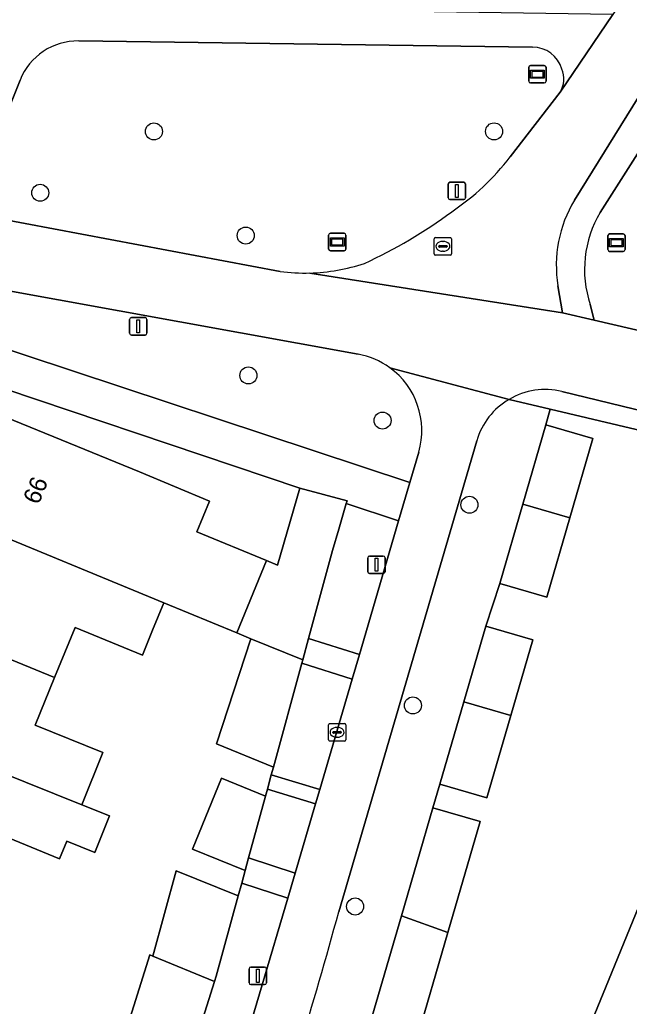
# Model space of a CAD drawing. Extents: x 157767 to 159172, y 387839 to 389425.
# Drawn here: x 158763.2 to 158798.2, y 388634 to 388690.6 of the extents above; entities that cross this region are included whole.
import ezdxf

# ---------------------------------------------------------------- set-up
doc = ezdxf.new("R2010")
doc.units = 0
for name, color, linetype in [('IMGEO_Berm_groen', 7, 'Continuous'), ('IMGEO_Boom', 7, 'Continuous'), ('IMGEO_Erf', 7, 'Continuous'), ('IMGEO_Fietspad_gesloten', 7, 'Continuous'), ('IMGEO_Groenvoorziening', 7, 'Continuous'), ('IMGEO_Informatiebord', 7, 'Continuous'), ('IMGEO_Kolk', 7, 'Continuous'), ('IMGEO_Lichtmast', 7, 'Continuous'), ('IMGEO_Pand', 7, 'Continuous'), ('IMGEO_Pand_nummerreeks', 7, 'Continuous'), ('IMGEO_Voetpad_halfverhard', 7, 'Continuous'), ('IMGEO_Voetpad_open', 7, 'Continuous'), ('IMGEO_Wegwijzer', 7, 'Continuous')]:
    doc.layers.add(name, color=color, linetype=linetype)

msp = doc.modelspace()

# ---------------------------------------------------------------- linework, layer by layer
at = {"layer": 'IMGEO_Berm_groen'}
for points in [[(158792.621, 388689.022), (158766.583, 388689.379)], [(158805.445, 388688.949), (158802.494, 388688.951), (158796.515, 388679.533)], [(158763.211, 388687.134), (158761.189, 388682.097)], [(158791.351, 388682.722), (158794.208, 388686.442)], [(158761.276, 388679.872), (158761.857, 388679.212), (158778.149, 388676.147)], [(158795.937, 388674.242), (158796.164, 388673.34), (158804.992, 388671.3), (158807.249, 388670.733)]]:
    msp.add_lwpolyline(points, dxfattribs=at)
for centre, radius, start, end in [((158766.531, 388685.802), 3.578, 89.1711, 158.1384), ((158792.636, 388687.268), 1.754, 16.3893, 90.4997), ((158792.985, 388687.21), 1.444, 327.8806, 22.5131), ((158779.722, 388691.753), 14.724, 304.1578, 322.1674), ((158771.487, 388701.804), 27.69, 294.5161, 306.5807), ((158802.014, 388676.255), 6.402, 149.2011, 198.3301), ((158779.579, 388686.674), 10.622, 271.414, 288.6582), ((158779.568, 388686.764), 10.711, 262.3848, 271.4581)]:
    msp.add_arc(centre, radius, start, end, dxfattribs=at)
at = {"layer": 'IMGEO_Boom'}
for centre in [(158770.898, 388684.187), (158790.418, 388684.189), (158764.371, 388680.663), (158776.164, 388678.205), (158776.317, 388670.176), (158784.02, 388667.582), (158789.008, 388662.749), (158785.762, 388651.227), (158782.444, 388639.68)]:
    msp.add_circle(centre, 0.489, dxfattribs=at)
at = {"layer": 'IMGEO_Erf'}
for points in [[(158759.694, 388668.877), (158770.066, 388664.645), (158774.083, 388662.954), (158773.356, 388661.188), (158777.353, 388659.542), (158777.989, 388659.28), (158779.267, 388663.696), (158758.566, 388670.667)], [(158805.658, 388623.767), (158820.14, 388659.525), (158806.339, 388665.225), (158793.644, 388668.234), (158793.398, 388667.329), (158796.09, 388666.547), (158794.77, 388662.005), (158793.444, 388657.444), (158790.752, 388658.226), (158789.94, 388655.775), (158792.64, 388654.99), (158791.376, 388650.644), (158790.005, 388645.928), (158787.305, 388646.713), (158786.908, 388645.354), (158789.619, 388644.565), (158787.763, 388638.183), (158785.907, 388631.802)], [(158794.146, 388628.458), (158799.223, 388640.896), (158801.513, 388646.508), (158803.766, 388652.027), (158805.135, 388651.468), (158807.319, 388656.819), (158807.38, 388656.969), (158802.167, 388659.25), (158804.441, 388664.794), (158816.14, 388659.95), (158814.75, 388656.545), (158816.107, 388655.991), (158815.203, 388653.776), (158812.954, 388648.265), (158811.577, 388648.829), (158811.463, 388648.549), (158809.328, 388643.319), (158807.033, 388637.696), (158808.39, 388637.14), (158806.255, 388631.911)], [(158768.821, 388631.051), (158770.66, 388636.896), (158770.825, 388636.829), (158772.165, 388641.736), (158775.74, 388640.301), (158775.934, 388641.011), (158776.138, 388641.757), (158773.102, 388642.976), (158774.779, 388647.055), (158777.302, 388646.02), (158777.411, 388646.419), (158777.635, 388647.237), (158777.755, 388647.679), (158774.498, 388649.015), (158776.468, 388655.059), (158775.647, 388655.397), (158771.468, 388657.117), (158770.824, 388655.538), (158770.245, 388654.118), (158766.369, 388655.699), (158765.198, 388652.829), (158764.084, 388650.1), (158767.97, 388648.515), (158766.751, 388645.526), (158768.344, 388644.886), (158767.502, 388642.79), (158765.897, 388643.434), (158765.482, 388642.417), (158761.561, 388644.017)]]:
    msp.add_lwpolyline(points, dxfattribs=at)
at = {"layer": 'IMGEO_Fietspad_gesloten'}
for points in [[(158795.029, 388680.233), (158798.736, 388686.2), (158803.155, 388692.927), (158810.337, 388703.897), (158814.094, 388709.698), (158814.165, 388709.808), (158814.869, 388710.787), (158812.719, 388711.297), (158810.886, 388711.732)], [(158807.192, 388706.604), (158806.714, 388705.783), (158806.157, 388704.826), (158801.383, 388697.011), (158797.236, 388690.902), (158794.208, 388686.442), (158791.351, 388682.722)], [(158778.149, 388676.147), (158761.857, 388679.212), (158756.567, 388680.363), (158725.438, 388687.135), (158709.931, 388690.318)], [(158703.99, 388687.862), (158710.958, 388685.854), (158711.593, 388685.718), (158716.465, 388684.675), (158721.36, 388683.658), (158723.592, 388683.195), (158723.641, 388683.305), (158727.745, 388682.528), (158729.997, 388682.041), (158747.566, 388678.181), (158756.469, 388676.212), (158758.64, 388675.733), (158782.611, 388671.397)], [(158796.164, 388673.34), (158794.347, 388673.76), (158779.841, 388676.056)], [(158779.841, 388676.056), (158794.347, 388673.76), (158794.089, 388675.321)], [(158807.249, 388670.733), (158804.992, 388671.3), (158796.164, 388673.34)], [(158784.439, 388670.616), (158791.278, 388668.798)], [(158791.278, 388668.798), (158784.439, 388670.616)], [(158794.317, 388669.247), (158814.376, 388664.366)], [(158781.507, 388639.372), (158789.428, 388666.424)], [(158786.094, 388665.771), (158785.585, 388664.024), (158784.944, 388661.823), (158782.694, 388654.156), (158782.277, 388652.737), (158780.42, 388646.408), (158780.177, 388645.58), (158779.008, 388641.598), (158778.585, 388640.158), (158775.628, 388630.211), (158775.183, 388628.759), (158773.851, 388624.779), (158773.524, 388623.846), (158772.507, 388621.238), (158772.289, 388620.679), (158769.523, 388613.587), (158769.019, 388612.389), (158768.376, 388610.899), (158768.154, 388610.394), (158767.93, 388609.889)]]:
    msp.add_lwpolyline(points, dxfattribs=at)
for centre, radius, start, end in [((158779.722, 388691.753), 14.724, 304.1578, 322.1674), ((158801.225, 388676.501), 7.233, 148.9414, 189.3914), ((158771.487, 388701.804), 27.69, 294.5161, 306.5807), ((158779.579, 388686.674), 10.622, 271.414, 288.6582), ((158779.568, 388686.764), 10.711, 262.3848, 271.4581), ((158781.822, 388667.019), 4.448, 53.9544, 79.7771), ((158781.818, 388667.016), 4.453, 343.7713, 53.9479), ((158793.347, 388665.301), 4.063, 76.1927, 120.6161), ((158793.351, 388665.275), 4.088, 120.4719, 163.6712), ((158538.335, 388705.64), 252.039, 340.99145, 344.75628)]:
    msp.add_arc(centre, radius, start, end, dxfattribs=at)
at = {"layer": 'IMGEO_Groenvoorziening'}
for points in [[(158782.611, 388671.397), (158758.64, 388675.733), (158757.915, 388674.045)], [(158758.567, 388672.664), (158759.617, 388672.5), (158760.708, 388672.266), (158785.585, 388664.024), (158786.094, 388665.771)]]:
    msp.add_lwpolyline(points, dxfattribs=at)
for points in [[(158781.155, 388660.124), (158779.774, 388655.067), (158782.694, 388654.156), (158784.944, 388661.823), (158781.939, 388662.829), (158781.509, 388661.347)], [(158782.277, 388652.737), (158779.385, 388653.645), (158777.755, 388647.679), (158777.635, 388647.237), (158780.42, 388646.408)], [(158780.177, 388645.58), (158777.411, 388646.419), (158777.302, 388646.02), (158776.334, 388642.476), (158779.008, 388641.598)], [(158778.585, 388640.158), (158775.934, 388641.011), (158775.74, 388640.301), (158774.478, 388635.681), (158774.381, 388635.377), (158773.047, 388631.182), (158775.628, 388630.211)]]:
    msp.add_lwpolyline(points, close=True, dxfattribs=at)
for centre, radius, start, end in [((158781.822, 388667.019), 4.448, 53.9544, 79.7771), ((158781.818, 388667.016), 4.453, 343.7713, 53.9479)]:
    msp.add_arc(centre, radius, start, end, dxfattribs=at)
at = {"layer": 'IMGEO_Informatiebord'}
for p, q in [((158797.05, 388678.3), (158797.84, 388678.3)), ((158797.84, 388678.3), (158797.05, 388678.3)), ((158796.95, 388677.4), (158796.95, 388678.2)), ((158796.95, 388678.2), (158796.95, 388677.4)), ((158797.94, 388678.2), (158797.94, 388677.4)), ((158797.94, 388677.4), (158797.94, 388678.2)), ((158797.84, 388677.3), (158797.05, 388677.3)), ((158797.05, 388677.3), (158797.84, 388677.3))]:
    msp.add_line(p, q, dxfattribs=at)
for points in [[(158797.051, 388678.032), (158797.839, 388678.032), (158797.839, 388677.568), (158797.051, 388677.568), (158797.051, 388678.032)], [(158797.116, 388677.967), (158797.116, 388677.633), (158797.774, 388677.633), (158797.774, 388677.967), (158797.116, 388677.967)]]:
    msp.add_lwpolyline(points, dxfattribs=at)
for centre, start, end in [((158797.05, 388678.2), 90, 180), ((158797.05, 388678.2), 90, 180), ((158797.84, 388678.2), 0, 90), ((158797.84, 388678.2), 360, 90), ((158797.05, 388677.4), 180, 270), ((158797.05, 388677.4), 180, 270), ((158797.84, 388677.4), 270, 0), ((158797.84, 388677.4), 270, 0)]:
    msp.add_arc(centre, 0.1, start, end, dxfattribs=at)
at = {"layer": 'IMGEO_Kolk'}
for p, q in [((158786.984, 388677.16), (158786.984, 388678.012)), ((158787.059, 388678.086), (158787.911, 388678.086)), ((158787.472, 388677.866), (158787.497, 388677.866)), ((158787.985, 388678.012), (158787.985, 388677.16)), ((158787.243, 388677.58), (158787.243, 388677.592)), ((158787.681, 388677.543), (158787.283, 388677.543)), ((158787.286, 388677.629), (158787.684, 388677.629)), ((158787.495, 388677.306), (158787.47, 388677.306)), ((158787.727, 388677.592), (158787.727, 388677.58)), ((158787.911, 388677.086), (158787.059, 388677.086)), ((158780.908, 388649.255), (158780.908, 388650.107)), ((158780.983, 388650.181), (158781.835, 388650.181)), ((158781.396, 388649.961), (158781.421, 388649.961)), ((158781.909, 388650.107), (158781.909, 388649.255)), ((158781.167, 388649.675), (158781.167, 388649.687)), ((158781.605, 388649.638), (158781.207, 388649.638)), ((158781.21, 388649.724), (158781.608, 388649.724)), ((158781.419, 388649.401), (158781.394, 388649.401)), ((158781.651, 388649.687), (158781.651, 388649.675)), ((158781.835, 388649.181), (158780.983, 388649.181))]:
    msp.add_line(p, q, dxfattribs=at)
for points in [[(158786.984, 388677.16), (158786.984, 388678.012)], [(158787.059, 388678.086), (158787.911, 388678.086)], [(158787.985, 388678.012), (158787.985, 388677.16)], [(158787.911, 388677.086), (158787.059, 388677.086)], [(158780.908, 388649.255), (158780.908, 388650.107)], [(158780.983, 388650.181), (158781.835, 388650.181)], [(158781.909, 388650.107), (158781.909, 388649.255)], [(158781.835, 388649.181), (158780.983, 388649.181)]]:
    msp.add_lwpolyline(points, dxfattribs=at)
for centre, radius, start, end in [((158787.061, 388678.01), 0.0765, 91.552, 178.448), ((158787.061, 388678.01), 0.0765, 91.552, 178.448), ((158787.909, 388678.01), 0.0765, 1.552, 88.448), ((158787.909, 388678.01), 0.0765, 1.552, 88.448), ((158787.061, 388677.162), 0.0765, 181.552, 268.448), ((158787.061, 388677.162), 0.0765, 181.552, 268.448), ((158787.283, 388677.589), 0.0403, 85.8775, 175.7526), ((158787.28, 388677.579), 0.0366, 178.938, 274.7102), ((158787.684, 388677.586), 0.043, 264.8664, 352.4533), ((158787.688, 388677.591), 0.0386, 1.7309, 96.639), ((158787.909, 388677.162), 0.0765, 271.552, 358.448), ((158787.909, 388677.162), 0.0765, 271.552, 358.448), ((158780.985, 388650.105), 0.0765, 91.552, 178.448), ((158780.985, 388650.105), 0.0765, 91.552, 178.448), ((158781.833, 388650.105), 0.0765, 1.552, 88.448), ((158781.833, 388650.105), 0.0765, 1.552, 88.448), ((158781.207, 388649.684), 0.0403, 85.8775, 175.7526), ((158781.204, 388649.674), 0.0366, 178.938, 274.7102), ((158781.608, 388649.681), 0.043, 264.8664, 352.4533), ((158781.612, 388649.686), 0.0386, 1.7309, 96.639), ((158780.985, 388649.257), 0.0765, 181.552, 268.448), ((158780.985, 388649.257), 0.0765, 181.552, 268.448), ((158781.833, 388649.257), 0.0765, 271.552, 358.448), ((158781.833, 388649.257), 0.0765, 271.552, 358.448)]:
    msp.add_arc(centre, radius, start, end, dxfattribs=at)
for centre, major_axis, ratio, start_param, end_param in [((158787.471, 388677.586), (-0.387, 0.002), 0.722429, 4.712389, 7.853982), ((158787.496, 388677.586), (-0.39, 0.002), 0.717154, 1.570796, 4.712389), ((158781.395, 388649.681), (-0.387, 0.002), 0.722429, 4.712389, 7.853982), ((158781.42, 388649.681), (-0.39, 0.002), 0.717154, 1.570796, 4.712389)]:
    msp.add_ellipse(centre, major_axis=major_axis, ratio=ratio, start_param=start_param, end_param=end_param, dxfattribs=at)
at = {"layer": 'IMGEO_Lichtmast'}
for p, q in [((158787.789, 388680.372), (158787.789, 388681.172)), ((158787.789, 388681.172), (158787.789, 388680.372)), ((158787.889, 388681.272), (158788.679, 388681.272)), ((158788.679, 388681.272), (158787.889, 388681.272)), ((158788.779, 388681.172), (158788.779, 388680.372)), ((158788.779, 388680.372), (158788.779, 388681.172)), ((158788.679, 388680.272), (158787.889, 388680.272)), ((158787.889, 388680.272), (158788.679, 388680.272)), ((158769.501, 388672.593), (158769.501, 388673.393)), ((158769.501, 388673.393), (158769.501, 388672.593)), ((158769.601, 388673.493), (158770.391, 388673.493)), ((158770.391, 388673.493), (158769.601, 388673.493)), ((158770.491, 388673.393), (158770.491, 388672.593)), ((158770.491, 388672.593), (158770.491, 388673.393)), ((158770.391, 388672.493), (158769.601, 388672.493)), ((158769.601, 388672.493), (158770.391, 388672.493)), ((158783.171, 388658.902), (158783.171, 388659.702)), ((158783.171, 388659.702), (158783.171, 388658.902)), ((158783.271, 388659.802), (158784.061, 388659.802)), ((158784.061, 388659.802), (158783.271, 388659.802)), ((158784.161, 388659.702), (158784.161, 388658.902)), ((158784.161, 388658.902), (158784.161, 388659.702)), ((158784.061, 388658.802), (158783.271, 388658.802)), ((158783.271, 388658.802), (158784.061, 388658.802)), ((158776.362, 388635.298), (158776.362, 388636.098)), ((158776.362, 388636.098), (158776.362, 388635.298)), ((158776.462, 388636.198), (158777.252, 388636.198)), ((158777.252, 388636.198), (158776.462, 388636.198)), ((158777.352, 388636.098), (158777.352, 388635.298)), ((158777.352, 388635.298), (158777.352, 388636.098)), ((158777.252, 388635.198), (158776.462, 388635.198)), ((158776.462, 388635.198), (158777.252, 388635.198))]:
    msp.add_line(p, q, dxfattribs=at)
for points in [[(158788.209, 388681.147), (158788.359, 388681.147), (158788.359, 388680.397), (158788.209, 388680.397), (158788.209, 388681.147)], [(158769.921, 388673.368), (158770.071, 388673.368), (158770.071, 388672.618), (158769.921, 388672.618), (158769.921, 388673.368)], [(158783.591, 388659.677), (158783.741, 388659.677), (158783.741, 388658.927), (158783.591, 388658.927), (158783.591, 388659.677)], [(158776.782, 388636.073), (158776.932, 388636.073), (158776.932, 388635.323), (158776.782, 388635.323), (158776.782, 388636.073)]]:
    msp.add_lwpolyline(points, dxfattribs=at)
for centre, start, end in [((158787.889, 388681.172), 90, 180), ((158787.889, 388681.172), 90, 180), ((158788.679, 388681.172), 0, 90), ((158788.679, 388681.172), 360, 90), ((158787.889, 388680.372), 180, 270), ((158787.889, 388680.372), 180, 270), ((158788.679, 388680.372), 270, 0), ((158788.679, 388680.372), 270, 0), ((158769.601, 388673.393), 90, 180), ((158769.601, 388673.393), 90, 180), ((158770.391, 388673.393), 0, 90), ((158770.391, 388673.393), 360, 90), ((158769.601, 388672.593), 180, 270), ((158769.601, 388672.593), 180, 270), ((158770.391, 388672.593), 270, 0), ((158770.391, 388672.593), 270, 0), ((158783.271, 388659.702), 90, 180), ((158783.271, 388659.702), 90, 180), ((158784.061, 388659.702), 0, 90), ((158784.061, 388659.702), 360, 90), ((158783.271, 388658.902), 180, 270), ((158783.271, 388658.902), 180, 270), ((158784.061, 388658.902), 270, 0), ((158784.061, 388658.902), 270, 0), ((158776.462, 388636.098), 90, 180), ((158776.462, 388636.098), 90, 180), ((158777.252, 388636.098), 0, 90), ((158777.252, 388636.098), 360, 90), ((158776.462, 388635.298), 180, 270), ((158776.462, 388635.298), 180, 270), ((158777.252, 388635.298), 270, 0), ((158777.252, 388635.298), 270, 0)]:
    msp.add_arc(centre, 0.1, start, end, dxfattribs=at)
at = {"layer": 'IMGEO_Pand'}
for points in [[(158777.353, 388659.542), (158773.356, 388661.188), (158774.083, 388662.954), (158770.066, 388664.645), (158759.694, 388668.877), (158757.268, 388669.867), (158756.351, 388667.62), (158755.992, 388666.739), (158758.418, 388665.75), (158761.468, 388664.506), (158760.325, 388661.704), (158771.468, 388657.117), (158775.647, 388655.397)], [(158794.77, 388662.005), (158796.09, 388666.547), (158793.398, 388667.329), (158792.077, 388662.786)], [(158781.155, 388660.124), (158781.509, 388661.347), (158781.939, 388662.829), (158781.981, 388662.977), (158779.267, 388663.696), (158777.989, 388659.28), (158777.353, 388659.542), (158775.647, 388655.397), (158776.468, 388655.059), (158779.437, 388653.836), (158779.774, 388655.067)], [(158794.77, 388662.005), (158792.077, 388662.786), (158790.752, 388658.226), (158793.444, 388657.444)], [(158765.198, 388652.829), (158766.369, 388655.699), (158770.245, 388654.118), (158770.824, 388655.538), (158771.468, 388657.117), (158760.325, 388661.704), (158759.189, 388658.921), (158753.674, 388661.171), (158753.315, 388660.292), (158752.41, 388658.073)], [(158765.198, 388652.829), (158752.41, 388658.073), (158751.546, 388655.956), (158751.187, 388655.076), (158756.718, 388652.819), (158755.574, 388650.014), (158766.751, 388645.526), (158767.97, 388648.515), (158764.084, 388650.1)], [(158788.676, 388651.429), (158791.376, 388650.644), (158792.64, 388654.99), (158789.94, 388655.775)], [(158779.385, 388653.645), (158779.437, 388653.836), (158776.468, 388655.059), (158774.498, 388649.015), (158777.755, 388647.679)], [(158788.676, 388651.429), (158787.305, 388646.713), (158790.005, 388645.928), (158791.376, 388650.644)], [(158755.574, 388650.014), (158754.45, 388647.26), (158748.944, 388649.507), (158748.585, 388648.628), (158747.672, 388646.39), (158760.409, 388641.193), (158761.561, 388644.017), (158765.482, 388642.417), (158765.897, 388643.434), (158767.502, 388642.79), (158768.344, 388644.886), (158766.751, 388645.526)], [(158777.302, 388646.02), (158774.779, 388647.055), (158773.102, 388642.976), (158776.138, 388641.757), (158776.334, 388642.476)], [(158785.1, 388639.139), (158787.763, 388638.183), (158789.619, 388644.565), (158786.908, 388645.354)], [(158775.74, 388640.301), (158772.165, 388641.736), (158770.825, 388636.829), (158774.381, 388635.377), (158774.478, 388635.681)], [(158799.223, 388640.896), (158794.146, 388628.458), (158798.688, 388626.604), (158803.317, 388624.715), (158805.42, 388629.866), (158807.042, 388629.204), (158807.876, 388631.25), (158806.255, 388631.911), (158808.39, 388637.14), (158807.033, 388637.696)], [(158785.1, 388639.139), (158783.293, 388632.924), (158785.907, 388631.802), (158787.763, 388638.183)], [(158774.381, 388635.377), (158770.825, 388636.829), (158770.66, 388636.896), (158768.821, 388631.051), (158772.536, 388629.577), (158772.581, 388629.719), (158773.047, 388631.182)]]:
    msp.add_lwpolyline(points, close=True, dxfattribs=at)
at = {"layer": 'IMGEO_Voetpad_halfverhard'}
for points in [[(158794.208, 388686.442), (158797.236, 388690.902), (158784.42, 388691.098), (158764.836, 388691.372), (158745.903, 388693.577), (158718.26, 388696.943)], [(158766.583, 388689.379), (158792.621, 388689.022)], [(158761.189, 388682.097), (158763.211, 388687.134)]]:
    msp.add_lwpolyline(points, dxfattribs=at)
for centre, radius, start, end in [((158766.531, 388685.802), 3.578, 89.1711, 158.1384), ((158792.636, 388687.268), 1.754, 16.3893, 90.4997), ((158792.985, 388687.21), 1.444, 327.8806, 22.5131)]:
    msp.add_arc(centre, radius, start, end, dxfattribs=at)
at = {"layer": 'IMGEO_Voetpad_open'}
for points in [[(158796.515, 388679.533), (158802.494, 388688.951), (158805.445, 388688.949), (158804.522, 388691.908), (158803.155, 388692.927), (158798.736, 388686.2), (158795.029, 388680.233)], [(158757.915, 388674.045), (158758.64, 388675.733), (158756.469, 388676.212), (158754.145, 388670.309), (158756.416, 388670.249), (158758.566, 388670.667), (158779.267, 388663.696), (158781.981, 388662.977), (158781.939, 388662.829), (158784.944, 388661.823), (158785.585, 388664.024), (158760.708, 388672.266)], [(158794.089, 388675.321), (158794.347, 388673.76), (158796.164, 388673.34), (158795.937, 388674.242)], [(158814.376, 388664.366), (158794.317, 388669.247)], [(158785.1, 388639.139), (158786.908, 388645.354), (158787.305, 388646.713), (158788.676, 388651.429), (158789.94, 388655.775), (158790.752, 388658.226), (158792.077, 388662.786), (158793.398, 388667.329), (158793.644, 388668.234), (158791.278, 388668.798)], [(158791.278, 388668.798), (158793.644, 388668.234), (158806.339, 388665.225), (158820.14, 388659.525), (158824.169, 388657.847), (158824.764, 388659.293), (158825.145, 388660.218), (158821.601, 388661.803)], [(158789.428, 388666.424), (158781.507, 388639.372)], [(158753.405, 388580.089), (158757.611, 388576.443), (158757.752, 388576.771), (158759.533, 388581.136), (158761.318, 388585.508), (158762.463, 388585.041), (158763.438, 388587.417), (158765.189, 388591.704), (158767.013, 388596.167), (158768.177, 388595.691), (158769.145, 388597.982), (158770.893, 388602.273), (158772.737, 388606.8), (158773.744, 388609.104), (158775.521, 388613.532), (158777.3, 388617.967), (158777.778, 388619.117), (158780.292, 388625.277), (158782.807, 388631.437), (158783.293, 388632.924), (158785.1, 388639.139)]]:
    msp.add_lwpolyline(points, dxfattribs=at)
for points in [[(158779.437, 388653.836), (158779.385, 388653.645), (158782.277, 388652.737), (158782.694, 388654.156), (158779.774, 388655.067)], [(158780.42, 388646.408), (158777.635, 388647.237), (158777.411, 388646.419), (158780.177, 388645.58)], [(158776.138, 388641.757), (158775.934, 388641.011), (158778.585, 388640.158), (158779.008, 388641.598), (158776.334, 388642.476)]]:
    msp.add_lwpolyline(points, close=True, dxfattribs=at)
for centre, radius, start, end in [((158801.225, 388676.501), 7.233, 148.9414, 189.3914), ((158802.014, 388676.255), 6.402, 149.2011, 198.3301), ((158793.347, 388665.301), 4.063, 76.1927, 120.6161), ((158793.351, 388665.275), 4.088, 120.4719, 163.6712), ((158538.335, 388705.64), 252.039, 340.99145, 344.75628)]:
    msp.add_arc(centre, radius, start, end, dxfattribs=at)
at = {"layer": 'IMGEO_Wegwijzer'}
for p, q in [((158792.513, 388687.968), (158793.303, 388687.968)), ((158793.303, 388687.968), (158792.513, 388687.968)), ((158792.413, 388687.068), (158792.413, 388687.868)), ((158792.413, 388687.868), (158792.413, 388687.068)), ((158793.403, 388687.868), (158793.403, 388687.068)), ((158793.403, 388687.068), (158793.403, 388687.868)), ((158793.303, 388686.968), (158792.513, 388686.968)), ((158792.513, 388686.968), (158793.303, 388686.968)), ((158781.023, 388678.334), (158781.813, 388678.334)), ((158781.813, 388678.334), (158781.023, 388678.334)), ((158780.923, 388677.434), (158780.923, 388678.234)), ((158780.923, 388678.234), (158780.923, 388677.434)), ((158781.913, 388678.234), (158781.913, 388677.434)), ((158781.913, 388677.434), (158781.913, 388678.234)), ((158781.813, 388677.334), (158781.023, 388677.334)), ((158781.023, 388677.334), (158781.813, 388677.334))]:
    msp.add_line(p, q, dxfattribs=at)
for points in [[(158792.514, 388687.7), (158793.302, 388687.7), (158793.302, 388687.236), (158792.514, 388687.236), (158792.514, 388687.7)], [(158792.579, 388687.635), (158792.579, 388687.301), (158793.237, 388687.301), (158793.237, 388687.635), (158792.579, 388687.635)], [(158781.024, 388678.066), (158781.812, 388678.066), (158781.812, 388677.602), (158781.024, 388677.602), (158781.024, 388678.066)], [(158781.089, 388678.001), (158781.089, 388677.667), (158781.747, 388677.667), (158781.747, 388678.001), (158781.089, 388678.001)]]:
    msp.add_lwpolyline(points, dxfattribs=at)
for centre, start, end in [((158792.513, 388687.868), 90, 180), ((158792.513, 388687.868), 90, 180), ((158793.303, 388687.868), 0, 90), ((158793.303, 388687.868), 360, 90), ((158792.513, 388687.068), 180, 270), ((158792.513, 388687.068), 180, 270), ((158793.303, 388687.068), 270, 0), ((158793.303, 388687.068), 270, 0), ((158781.023, 388678.234), 90, 180), ((158781.023, 388678.234), 90, 180), ((158781.813, 388678.234), 0, 90), ((158781.813, 388678.234), 360, 90), ((158781.023, 388677.434), 180, 270), ((158781.023, 388677.434), 180, 270), ((158781.813, 388677.434), 270, 0), ((158781.813, 388677.434), 270, 0)]:
    msp.add_arc(centre, 0.1, start, end, dxfattribs=at)

# ---------------------------------------------------------------- texts
at = {"layer": 'IMGEO_Pand_nummerreeks'}
msp.add_text('66', height=1, rotation=67.8194, dxfattribs=at).set_placement((158764.278, 388662.708))

doc.saveas('drawing.dxf')
